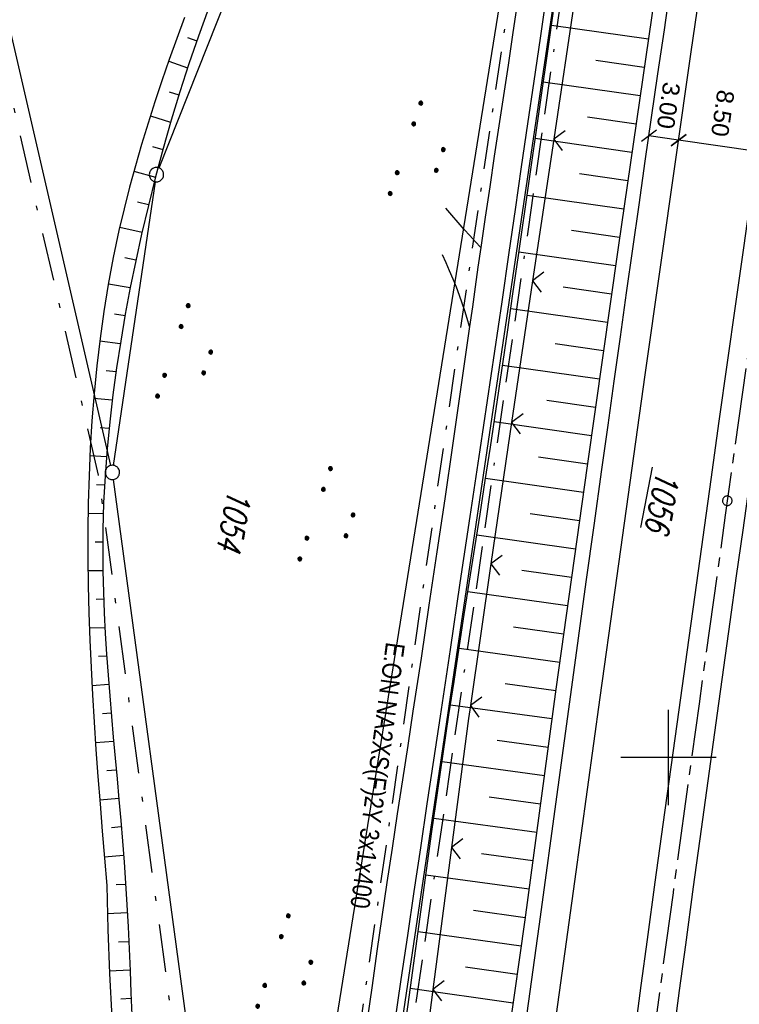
# Model space of a CAD drawing. Extents: x 510526 to 513920, y 467229 to 478797.
# Tile 289 of 467: x 511932 to 512007, y 474674 to 474777. Entities that reach past the tile are written whole.
import ezdxf
from ezdxf.enums import TextEntityAlignment as Align

# ---------------------------------------------------------------- set-up
doc = ezdxf.new("R2010")
doc.units = 0
doc.header["$LTSCALE"] = 10
doc.header["$MEASUREMENT"] = 0
for name, pattern in [('ACAD_ISO16W100', [73, 15, -6.5, 15, -6.5, 15, -7, 1, -7]), ('ACHSE', [5.5, 4, -0.5, 0.5, -0.5]), ('LT00', [0]), ('LT08', [0.42, 0.2, -0.1, 0.02, -0.1])]:
    doc.linetypes.add(name, pattern=pattern)
doc.layers.get('0').update_dxf_attribs({"linetype": 'LT00'})
for name, color, linetype in [('-AX-020', 250, 'ACHSE'), ('-ST-20-1', 250, 'LT00'), ('BAB-KABEL', 220, 'ACAD_ISO16W100'), ('BEMAßUNG', 255, 'Continuous'), ('DFK_AB_FLNR', 7, 'Continuous'), ('DFK_AB_L', 21, 'LT00'), ('DFK_FLUR_NR', 250, 'LT00'), ('DFK_GZPKT', 250, 'LT00'), ('DFK_KATASTER', 250, 'LT00'), ('DFK_NUTZUNG', 250, 'LT00'), ('DFK_TOPO-SYM', 252, 'LT00'), ('GEMEINDEGRENZE', 3, 'LT08'), ('STROM_TEXT', 80, 'Continuous'), ('STROM_UNTER', 80, 'LT08'), ('V90_AFBR_BAB', 250, 'LT00'), ('V90_BOESCH', 250, 'LT00'), ('V90_BOSCHUNG', 250, 'LT00'), ('V90_EINFAHRT', 250, 'LT00'), ('V90_LD_MARK', 250, 'LT00'), ('V90_RASTER', 250, 'LT00'), ('V90_ZAUN', 40, 'LT00')]:
    doc.layers.add(name, color=color, linetype=linetype)
doc.styles.add('Arial', font='ARIAL.TTF')
doc.styles.get("Standard").update_dxf_attribs({"font": 'romans.shx'})
doc.styles.add('Versorgungsltg', font='ARIAL.TTF', dxfattribs={"width": 0.8, "height": 2})

# ---------------------------------------------------------------- blocks, each defined once
blk = doc.blocks.new('SYMB7301')
at = {"color": 0, "linetype": 'ByBlock'}
for p, q in [((-0.128693, 0), (0, 0.128693)), ((0, -0.128693), (-0.128693, 0)), ((0, 0.128693), (0.128693, 0)), ((0.128693, 0), (0, -0.128693)), ((0.000059, -0.009738), (0.000059, 0.009897)), ((-0.00901, -0.004339), (-0.002225, -0.009749))]:
    blk.add_line(p, q, dxfattribs=at)
for points in [[(-0.002225, 0.009749), (-0.00901, 0.004339), (-0.00901, -0.004339)], [(0.01, 0), (0.006235, 0.007818), (-0.002225, 0.009749)], [(-0.002225, -0.009749), (0.006235, -0.007818), (0.01, 0)]]:
    blk.add_lwpolyline(points, dxfattribs=at)
blk = doc.blocks.new('SYMB7010')
at = {"color": 0, "linetype": 'ByBlock'}
for points in [[(-0.031408, 0.499213), (-0.093728, 0.49134), (-0.15457, 0.475719), (-0.212975, 0.452595), (-0.268021, 0.422333), (-0.31884, 0.385411), (-0.36463, 0.342411), (-0.40467, 0.29401), (-0.438329, 0.240973), (-0.465074, 0.184136), (-0.484486, 0.124395), (-0.496256, 0.062692), (-0.5002, 0)], [(-0.5002, 0), (-0.496256, -0.062692), (-0.484486, -0.124395), (-0.465075, -0.184136), (-0.438329, -0.240973), (-0.404671, -0.29401), (-0.36463, -0.342411), (-0.31884, -0.385411), (-0.268021, -0.422333), (-0.212975, -0.452595), (-0.154571, -0.475719), (-0.093728, -0.49134), (-0.031408, -0.499213), (0.031408, -0.499213)], [(0.5002, 0), (0.496256, 0.062692), (0.484485, 0.124395), (0.465074, 0.184136), (0.438329, 0.240973), (0.40467, 0.29401), (0.36463, 0.342411), (0.31884, 0.385411), (0.268021, 0.422333), (0.212975, 0.452595), (0.15457, 0.475719), (0.093728, 0.49134), (0.031408, 0.499213), (-0.031408, 0.499213)], [(0.031408, -0.499213), (0.093728, -0.491341), (0.15457, -0.475719), (0.212975, -0.452595), (0.268021, -0.422333), (0.31884, -0.385411), (0.36463, -0.342411), (0.404671, -0.294011), (0.438329, -0.240974), (0.465075, -0.184136), (0.484486, -0.124395), (0.496256, -0.062692), (0.500201, 0)]]:
    blk.add_lwpolyline(points, dxfattribs=at)
blk = doc.blocks.new('SYMB0002')
at = {"color": 0, "linetype": 'ByBlock'}
for points in [[(-0.031395, 0.499013), (-0.093691, 0.491144), (-0.154509, 0.475528), (-0.21289, 0.452414), (-0.267913, 0.422164), (-0.318712, 0.385257), (-0.364484, 0.342274), (-0.404509, 0.293893), (-0.438154, 0.240877), (-0.464888, 0.184062), (-0.484292, 0.124345), (-0.496058, 0.062667), (-0.5, 0)], [(-0.5, 0), (-0.496058, -0.062667), (-0.484292, -0.124345), (-0.464888, -0.184062), (-0.438154, -0.240877), (-0.404509, -0.293893), (-0.364485, -0.342274), (-0.318712, -0.385257), (-0.267914, -0.422164), (-0.21289, -0.452414), (-0.154509, -0.475529), (-0.093691, -0.491144), (-0.031395, -0.499014), (0.031395, -0.499014)], [(0.5, 0), (0.496057, 0.062667), (0.484292, 0.124345), (0.464888, 0.184062), (0.438153, 0.240877), (0.404509, 0.293893), (0.364484, 0.342274), (0.318712, 0.385257), (0.267913, 0.422164), (0.21289, 0.452414), (0.154509, 0.475528), (0.093691, 0.491144), (0.031395, 0.499013), (-0.031395, 0.499013)], [(0.031395, -0.499014), (0.093691, -0.491144), (0.154509, -0.475529), (0.21289, -0.452414), (0.267914, -0.422164), (0.318712, -0.385257), (0.364485, -0.342274), (0.404509, -0.293893), (0.438154, -0.240877), (0.464889, -0.184062), (0.484292, -0.124345), (0.496058, -0.062667), (0.5, 0)]]:
    blk.add_lwpolyline(points, dxfattribs=at)
blk = doc.blocks.new('SYMB0024')
at = {"color": 0, "linetype": 'ByBlock'}
for p, q in [((-0.5, 0.5), (0, 0)), ((0, 0), (0.5, 0.5))]:
    blk.add_line(p, q, dxfattribs=at)
blk = doc.blocks.new('_Oblique')
at = {"color": 0, "linetype": 'ByBlock', "lineweight": -2}
blk.add_line((-0.5, -0.5), (0.5, 0.5), dxfattribs=at)
blk = doc.blocks.new('SYMB7111')
at = {"color": 0, "linetype": 'ByBlock'}
for p, q in [((-0.125, 0.172895), (-0.125, 0.207105)), ((-0.12, 0.209164), (-0.12, 0.170836)), ((-0.115, 0.170204), (-0.115, 0.209796)), ((-0.11, 0.209164), (-0.11, 0.170836)), ((-0.105, 0.172895), (-0.105, 0.207105)), ((0.105, 0.172895), (0.105, 0.207105)), ((0.11, 0.209164), (0.11, 0.170836)), ((0.115, 0.170204), (0.115, 0.209796)), ((0.12, 0.209164), (0.12, 0.170836)), ((0.125, 0.172895), (0.125, 0.207105)), ((-0.13, 0.202919), (-0.13, 0.177081)), ((-0.1, 0.202919), (-0.1, 0.177081)), ((-0.095, 0.189874), (-0.095, 0.190146)), ((0.1, 0.202919), (0.1, 0.177081)), ((0.13, 0.202919), (0.13, 0.177081)), ((0.135, 0.189874), (0.135, 0.190146)), ((-0.515, -0.177081), (-0.515, -0.202919)), ((-0.51, -0.207105), (-0.51, -0.172895)), ((-0.505, -0.170836), (-0.505, -0.209164)), ((-0.5, -0.209796), (-0.5, -0.170204)), ((-0.495, -0.170836), (-0.495, -0.209164)), ((-0.49, -0.207105), (-0.49, -0.172895)), ((-0.485, -0.177081), (-0.485, -0.202919)), ((-0.48, -0.190126), (-0.48, -0.189854)), ((-0.285, -0.177081), (-0.285, -0.202919)), ((-0.28, -0.207105), (-0.28, -0.172895)), ((-0.275, -0.170836), (-0.275, -0.209164)), ((-0.27, -0.209796), (-0.27, -0.170204)), ((-0.265, -0.170836), (-0.265, -0.209164)), ((-0.26, -0.207105), (-0.26, -0.172895)), ((-0.255, -0.177081), (-0.255, -0.202919)), ((-0.25, -0.190126), (-0.25, -0.189854)), ((0.255, -0.177081), (0.255, -0.202919)), ((0.26, -0.207105), (0.26, -0.172895)), ((0.265, -0.170836), (0.265, -0.209164)), ((0.27, -0.209796), (0.27, -0.170204)), ((0.275, -0.170836), (0.275, -0.209164)), ((0.28, -0.207105), (0.28, -0.172895)), ((0.285, -0.177081), (0.285, -0.202919)), ((0.29, -0.190126), (0.29, -0.189854)), ((0.485, -0.177081), (0.485, -0.202919)), ((0.49, -0.207105), (0.49, -0.172895)), ((0.495, -0.170836), (0.495, -0.209164)), ((0.5, -0.209796), (0.5, -0.170204)), ((0.505, -0.170836), (0.505, -0.209164)), ((0.51, -0.207105), (0.51, -0.172895)), ((0.515, -0.177081), (0.515, -0.202919)), ((0.52, -0.190126), (0.52, -0.189854))]:
    blk.add_line(p, q, dxfattribs=at)
for points in [[(-0.095, 0.19), (-0.096981, 0.198678), (-0.10253, 0.205637), (-0.11055, 0.209499), (-0.11945, 0.209499), (-0.12747, 0.205637), (-0.133019, 0.198678), (-0.135, 0.19), (-0.133019, 0.181322), (-0.12747, 0.174363), (-0.11945, 0.170501), (-0.11055, 0.170501), (-0.10253, 0.174363), (-0.096981, 0.181322), (-0.095, 0.19)], [(0.135, 0.19), (0.133019, 0.198678), (0.12747, 0.205637), (0.11945, 0.209499), (0.11055, 0.209499), (0.10253, 0.205637), (0.096981, 0.198678), (0.095, 0.19), (0.096981, 0.181322), (0.10253, 0.174363), (0.11055, 0.170501), (0.11945, 0.170501), (0.12747, 0.174363), (0.133019, 0.181322), (0.135, 0.19)], [(-0.48, -0.19), (-0.481981, -0.181322), (-0.48753, -0.174363), (-0.49555, -0.170501), (-0.50445, -0.170501), (-0.51247, -0.174363), (-0.518019, -0.181322), (-0.52, -0.19), (-0.518019, -0.198678), (-0.51247, -0.205637), (-0.50445, -0.209499), (-0.49555, -0.209499), (-0.48753, -0.205637), (-0.481981, -0.198678), (-0.48, -0.19)], [(-0.25, -0.19), (-0.251981, -0.181322), (-0.25753, -0.174363), (-0.26555, -0.170501), (-0.27445, -0.170501), (-0.28247, -0.174363), (-0.288019, -0.181322), (-0.29, -0.19), (-0.288019, -0.198678), (-0.28247, -0.205637), (-0.27445, -0.209499), (-0.26555, -0.209499), (-0.25753, -0.205637), (-0.251981, -0.198678), (-0.25, -0.19)], [(0.29, -0.19), (0.288019, -0.181322), (0.28247, -0.174363), (0.27445, -0.170501), (0.26555, -0.170501), (0.25753, -0.174363), (0.251981, -0.181322), (0.25, -0.19), (0.251981, -0.198678), (0.25753, -0.205637), (0.26555, -0.209499), (0.27445, -0.209499), (0.28247, -0.205637), (0.288019, -0.198678), (0.29, -0.19)], [(0.52, -0.19), (0.518019, -0.181322), (0.51247, -0.174363), (0.50445, -0.170501), (0.49555, -0.170501), (0.48753, -0.174363), (0.481981, -0.181322), (0.48, -0.19), (0.481981, -0.198678), (0.48753, -0.205637), (0.49555, -0.209499), (0.50445, -0.209499), (0.51247, -0.205637), (0.518019, -0.198678), (0.52, -0.19)]]:
    blk.add_lwpolyline(points, dxfattribs=at)

msp = doc.modelspace()

# ---------------------------------------------------------------- linework, layer by layer
at = {"layer": '-AX-020', "ltscale": 0.2, "flags": 128}
msp.add_lwpolyline([(513881.72, 478796.97), (513877.87, 478787.35), (513870.37, 478768.8), (513862.79, 478750.28), (513855.14, 478731.79), (513847.41, 478713.32), (513839.61, 478694.89), (513831.74, 478676.49), (513823.79, 478658.13), (513815.77, 478639.79), (513807.68, 478621.49), (513799.51, 478603.22), (513791.27, 478584.98), (513782.96, 478566.77), (513774.58, 478548.6), (513766.12, 478530.46), (513757.59, 478512.36), (513748.99, 478494.29), (513740.31, 478476.25), (513731.57, 478458.25), (513722.75, 478440.29), (513713.86, 478422.36), (513704.9, 478404.46), (513695.86, 478386.6), (513686.76, 478368.78), (513677.58, 478351), (513668.34, 478333.25), (513659.02, 478315.54), (513649.63, 478297.86), (513640.17, 478280.23), (513630.64, 478262.63), (513621.04, 478245.07), (513611.37, 478227.54), (513601.63, 478210.06), (513591.82, 478192.62), (513586.74, 478183.65), (513576.83, 478166.26), (513566.85, 478148.92), (513556.8, 478131.61), (513546.69, 478114.34), (513536.51, 478097.1), (513526.28, 478079.91), (513515.99, 478062.74), (513505.64, 478045.61), (513495.23, 478028.52), (513484.78, 478011.45), (513474.27, 477994.42), (513463.71, 477977.42), (513453.11, 477960.45), (513442.46, 477943.5), (513431.76, 477926.59), (513421.03, 477909.7), (513410.25, 477892.84), (513399.43, 477876), (513388.58, 477859.18), (513377.69, 477842.39), (513366.77, 477825.62), (513355.82, 477808.87), (513344.83, 477792.14), (513333.82, 477775.43), (513322.78, 477758.74), (513311.72, 477742.06), (513300.63, 477725.4), (513289.52, 477708.75), (513278.39, 477692.12), (513267.24, 477675.5), (513256.08, 477658.89), (513244.9, 477642.29), (513233.71, 477625.7), (513222.5, 477609.12), (513211.29, 477592.54), (513200.07, 477575.97), (513188.84, 477559.41), (513177.6, 477542.84), (513166.37, 477526.28), (513154.8, 477509.24), (513142.5, 477491.11), (513130.2, 477472.99), (513117.9, 477454.86), (513105.61, 477436.73), (513093.33, 477418.59), (513081.06, 477400.44), (513068.81, 477382.28), (513056.57, 477364.12), (513044.34, 477345.94), (513032.14, 477327.75), (513019.96, 477309.55), (513007.8, 477291.33), (512995.67, 477273.09), (512983.57, 477254.83), (512971.49, 477236.55), (512959.45, 477218.25), (512947.45, 477199.93), (512935.48, 477181.58), (512923.55, 477163.21), (512911.66, 477144.81), (512899.82, 477126.38), (512888.03, 477107.93), (512876.28, 477089.44), (512864.58, 477070.92), (512852.94, 477052.36), (512841.35, 477033.77), (512829.82, 477015.15), (512818.35, 476996.49), (512806.94, 476977.79), (512795.6, 476959.05), (512789.64, 476949.14), (512778.41, 476930.34), (512767.24, 476911.5), (512756.13, 476892.61), (512745.1, 476873.69), (512734.14, 476854.72), (512723.25, 476835.72), (512712.42, 476816.68), (512701.67, 476797.59), (512690.98, 476778.47), (512680.37, 476759.31), (512669.82, 476740.11), (512659.35, 476720.87), (512648.95, 476701.6), (512638.61, 476682.28), (512628.35, 476662.93), (512618.16, 476643.54), (512608.04, 476624.11), (512597.99, 476604.65), (512588.01, 476585.15), (512578.1, 476565.61), (512568.26, 476546.04), (512558.5, 476526.43), (512548.8, 476506.79), (512539.18, 476487.11), (512529.63, 476467.4), (512520.15, 476447.65), (512510.75, 476427.87), (512501.42, 476408.05), (512492.16, 476388.2), (512482.97, 476368.31), (512473.85, 476348.4), (512464.81, 476328.44), (512455.84, 476308.46), (512446.94, 476288.44), (512438.12, 476268.39), (512429.37, 476248.31), (512420.69, 476228.2), (512412.09, 476208.05), (512403.56, 476187.88), (512395.11, 476167.67), (512386.72, 476147.43), (512378.42, 476127.17), (512370.18, 476106.87), (512362.02, 476086.54), (512353.94, 476066.18), (512345.92, 476045.79), (512337.99, 476025.38), (512330.13, 476004.93), (512322.34, 475984.46), (512314.63, 475963.96), (512306.99, 475943.43), (512299.43, 475922.87), (512291.94, 475902.28), (512284.53, 475881.67), (512277.19, 475861.03), (512269.93, 475840.36), (512262.74, 475819.67), (512255.63, 475798.95), (512248.6, 475778.21), (512241.64, 475757.44), (512234.76, 475736.64), (512227.95, 475715.82), (512221.22, 475694.97), (512214.57, 475674.11), (512207.99, 475653.21), (512201.49, 475632.29), (512200.13, 475627.89), (512194.28, 475608.79), (512188.5, 475589.67), (512182.78, 475570.54), (512177.14, 475551.38), (512171.56, 475532.2), (512166.05, 475513.01), (512160.62, 475493.79), (512155.26, 475474.55), (512149.97, 475455.29), (512148.09, 475448.36), (512142.91, 475429.07), (512137.8, 475409.77), (512132.78, 475390.44), (512127.83, 475371.09), (512122.96, 475351.72), (512118.16, 475332.33), (512113.45, 475312.92), (512108.81, 475293.5), (512104.25, 475274.06), (512099.76, 475254.59), (512095.36, 475235.11), (512091.03, 475215.62), (512086.78, 475196.1), (512082.61, 475176.57), (512078.52, 475157.02), (512074.51, 475137.46), (512070.57, 475117.88), (512066.72, 475098.28), (512063.24, 475080.25), (512059.53, 475060.62), (512055.9, 475040.98), (512052.34, 475021.33), (512048.86, 475001.67), (512045.44, 474981.99), (512042.08, 474962.3), (512038.79, 474942.6), (512035.56, 474922.89), (512032.39, 474903.18), (512029.27, 474883.45), (512026.2, 474863.71), (512023.18, 474843.97), (512020.21, 474824.22), (512017.28, 474804.47), (512014.39, 474784.7), (512011.54, 474764.94), (512008.73, 474745.16), (512005.95, 474725.39), (512003.2, 474705.61), (512000.47, 474685.82), (511997.78, 474666.03), (511995.1, 474646.24), (511992.44, 474626.45), (511989.8, 474606.65), (511987.17, 474586.85), (511984.55, 474567.05), (511981.94, 474547.25), (511979.34, 474527.45), (511976.74, 474507.69), (511975.13, 474495.38), (511973.48, 474482.82), (511971.82, 474470.25), (511970.17, 474457.69), (511968.51, 474445.13), (511966.84, 474432.57), (511965.15, 474420.02), (511963.46, 474407.46), (511961.75, 474394.91), (511960.03, 474382.35), (511958.28, 474369.81), (511956.52, 474357.26), (511954.73, 474344.72), (511952.92, 474332.18), (511951.08, 474319.64), (511949.21, 474307.11), (511947.31, 474294.58), (511945.38, 474282.06), (511943.41, 474269.55), (511941.4, 474257.04), (511939.35, 474244.53), (511937.27, 474232.04), (511935.14, 474219.55), (511932.96, 474207.07), (511930.74, 474194.59), (511928.46, 474182.13), (511926.14, 474169.68), (511923.76, 474157.23), (511921.32, 474144.8), (511918.83, 474132.38), (511916.28, 474119.97), (511913.66, 474107.57), (511910.98, 474095.19), (511908.24, 474082.82), (511905.43, 474070.46), (511902.54, 474058.13), (511899.59, 474045.81), (511896.56, 474033.5), (511893.47, 474021.26), (511890.29, 474009), (511887.03, 473996.75), (511883.7, 473984.53), (511880.29, 473972.33), (511876.8, 473960.15), (511873.23, 473947.99), (511869.59, 473935.86), (511865.87, 473923.74), (511862.08, 473911.66), (511858.21, 473899.59), (511854.26, 473887.55), (511850.24, 473875.54), (511846.14, 473863.55), (511841.96, 473851.59), (511837.71, 473839.65), (511833.39, 473827.75), (511828.99, 473815.86), (511824.51, 473804.01), (511819.96, 473792.19), (511815.33, 473780.39), (511810.64, 473768.63), (511805.86, 473756.89), (511801.02, 473745.18), (511796.09, 473733.51), (511791.1, 473721.87), (511786.03, 473710.25), (511780.89, 473698.68), (511775.67, 473687.13), (511770.39, 473675.61), (511765.03, 473664.13), (511759.6, 473652.69), (511754.09, 473641.28), (511748.51, 473629.9), (511742.87, 473618.56), (511737.15, 473607.25), (511731.36, 473595.99), (511725.49, 473584.75), (511719.56, 473573.56), (511713.56, 473562.4), (511707.48, 473551.28), (511701.34, 473540.2), (511695.13, 473529.16), (511688.84, 473518.16), (511682.49, 473507.2), (511676.07, 473496.28), (511669.58, 473485.39), (511663.02, 473474.55), (511656.39, 473463.76), (511649.7, 473453), (511642.94, 473442.29), (511636.1, 473431.62), (511629.21, 473420.99), (511622.24, 473410.41), (511615.21, 473399.87), (511608.11, 473389.37), (511600.95, 473378.92), (511593.72, 473368.52), (511586.42, 473358.16), (511579.06, 473347.85), (511571.64, 473337.58), (511564.15, 473327.36), (511556.59, 473317.19), (511548.97, 473307.07), (511541.29, 473297), (511533.54, 473286.97), (511525.74, 473276.99), (511517.86, 473267.07), (511509.93, 473257.19), (511501.93, 473247.36), (511493.87, 473237.58), (511485.75, 473227.86), (511477.57, 473218.19), (511475.55, 473215.81), (511467.29, 473206.2), (511458.98, 473196.64), (511450.61, 473187.13), (511442.18, 473177.67), (511433.71, 473168.25), (511425.19, 473158.87), (511416.62, 473149.54), (511408.01, 473140.24), (511399.37, 473130.98), (511390.68, 473121.76), (511381.96, 473112.57), (511373.2, 473103.41), (511364.42, 473094.28), (511355.61, 473085.17), (511346.77, 473076.1), (511337.91, 473067.04), (511329.03, 473058), (511320.13, 473048.99), (511311.22, 473039.98), (511302.29, 473031), (511293.34, 473022.02), (511284.39, 473013.05), (511275.44, 473004.09), (511266.47, 472995.14), (511255.91, 472984.59), (511236.79, 472965.5), (511230.18, 472958.9), (511223.57, 472952.29), (511216.96, 472945.68), (511210.37, 472939.06), (511203.78, 472932.43), (511197.22, 472925.79), (511190.66, 472919.13), (511184.13, 472912.44), (511177.62, 472905.74), (511171.14, 472899.01), (511164.68, 472892.25), (511158.26, 472885.46), (511151.88, 472878.64), (511145.53, 472871.79), (511139.22, 472864.89), (511132.96, 472857.96), (511126.75, 472850.98), (511120.58, 472843.95), (511114.48, 472836.88), (511109.32, 472830.82), (511103.32, 472823.65), (511097.39, 472816.44), (511091.51, 472809.17), (511085.7, 472801.85), (511079.95, 472794.49), (511074.26, 472787.07), (511068.64, 472779.61), (511063.08, 472772.1), (511057.59, 472764.54), (511052.16, 472756.93), (511046.8, 472749.28), (511041.5, 472741.58), (511036.27, 472733.84), (511031.1, 472726.05), (511026.01, 472718.22), (511020.98, 472710.35), (511016.01, 472702.43), (511011.12, 472694.47), (511006.29, 472686.47), (511001.53, 472678.43), (510996.84, 472670.35), (510992.22, 472662.22), (510987.67, 472654.06), (510983.19, 472645.86), (510978.78, 472637.62), (510974.44, 472629.35), (510970.17, 472621.04), (510965.98, 472612.69), (510961.85, 472604.3), (510957.8, 472595.88), (510953.82, 472587.43), (510949.91, 472578.94), (510946.07, 472570.42), (510942.31, 472561.87), (510938.62, 472553.28), (510935.01, 472544.67), (510931.46, 472536.02), (510928, 472527.34), (510924.6, 472518.64), (510921.29, 472509.9), (510918.04, 472501.14), (510914.87, 472492.35), (510911.78, 472483.53), (510908.76, 472474.69), (510905.82, 472465.82), (510902.96, 472456.92), (510900.17, 472448), (510897.45, 472439.06), (510894.82, 472430.1), (510892.26, 472421.11), (510889.78, 472412.1), (510887.37, 472403.07), (510885.04, 472394.02), (510882.79, 472384.95), (510880.62, 472375.87), (510878.53, 472366.76), (510876.51, 472357.64), (510874.57, 472348.49), (510872.71, 472339.34), (510870.93, 472330.16), (510869.23, 472320.98), (510867.6, 472311.77), (510866.06, 472302.56), (510864.59, 472293.33), (510863.2, 472284.09), (510861.89, 472274.84), (510860.67, 472265.57), (510859.52, 472256.3), (510858.45, 472247.02), (510857.45, 472237.73), (510856.54, 472228.43), (510855.71, 472219.12), (510854.96, 472209.81), (510854.29, 472200.49), (510853.7, 472191.16), (510853.18, 472181.83), (510852.75, 472172.5), (510852.4, 472163.16), (510852.13, 472153.82), (510851.93, 472144.48), (510851.82, 472135.13), (510851.79, 472125.79), (510851.84, 472116.44), (510851.96, 472107.1), (510852.01, 472104.71), (510852.24, 472095.37), (510852.54, 472086.03), (510852.93, 472076.69), (510853.39, 472067.36), (510853.92, 472058.03), (510854.53, 472048.71), (510855.21, 472039.39), (510855.96, 472030.07), (510856.78, 472020.77), (510857.67, 472011.46), (510858.63, 472002.17), (510859.65, 471992.88), (510860.73, 471983.6), (510861.88, 471974.33), (510863.09, 471965.06), (510864.36, 471955.8), (510865.69, 471946.55), (510867.08, 471937.31), (510868.53, 471928.08), (510870.02, 471918.86), (510871.58, 471909.64), (510873.18, 471900.44), (510874.84, 471891.24), (510876.54, 471882.05), (510878.3, 471872.88), (510880.1, 471863.71), (510881.95, 471854.55), (510883.84, 471845.4), (510885.78, 471836.26), (510887.76, 471827.12), (510889.78, 471818), (510891.83, 471808.88), (510893.93, 471799.78), (510896.06, 471790.68), (510898.23, 471781.59), (510900.44, 471772.51), (510902.67, 471763.44), (510904.94, 471754.37), (510907.24, 471745.32), (510909.57, 471736.27), (510911.93, 471727.22), (510914.31, 471718.19), (510916.72, 471709.16), (510919.15, 471700.14), (510921.61, 471691.12), (510924.09, 471682.11), (510926.59, 471673.11), (510929.1, 471664.11), (510931.64, 471655.12), (510934.19, 471646.13), (510936.76, 471637.14), (510939.34, 471628.16), (510941.94, 471619.19), (510944.55, 471610.22), (510947.17, 471601.25), (510949.8, 471592.28), (510952.43, 471583.31), (510955.08, 471574.35), (510957.73, 471565.39), (510960.38, 471556.43), (510963.04, 471547.47), (510967.7, 471531.77), (510970.25, 471523.2), (510975.26, 471506.32), (510980.27, 471489.44), (510985.27, 471472.57), (510990.27, 471455.68), (510995.25, 471438.8), (511000.21, 471421.91), (511005.16, 471405.01), (511010.09, 471388.11), (511014.99, 471371.2), (511019.86, 471354.28), (511024.7, 471337.36), (511029.51, 471320.42), (511034.28, 471303.47), (511039.01, 471286.52), (511043.7, 471269.55), (511048.34, 471252.56), (511052.93, 471235.57), (511057.46, 471218.56), (511061.95, 471201.53), (511066.37, 471184.49), (511070.73, 471167.43), (511075.02, 471150.36), (511079.24, 471133.27), (511083.39, 471116.16), (511086.57, 471102.84), (511090.59, 471085.7), (511094.53, 471068.54), (511098.39, 471051.37), (511102.17, 471034.17), (511105.87, 471016.96), (511109.5, 470999.73), (511113.05, 470982.49), (511116.52, 470965.23), (511119.91, 470947.95), (511123.22, 470930.66), (511126.45, 470913.36), (511129.61, 470896.04), (511132.69, 470878.7), (511135.68, 470861.35), (511138.6, 470843.99), (511141.44, 470826.62), (511144.2, 470809.23), (511146.88, 470791.83), (511149.49, 470774.42), (511152.01, 470757), (511154.45, 470739.56), (511156.82, 470722.12), (511159.1, 470704.66), (511161.31, 470687.19), (511163.44, 470669.72), (511165.49, 470652.23), (511165.64, 470650.9), (511167.87, 470631.02), (511170.03, 470611.14), (511172.1, 470591.25), (511174.1, 470571.35), (511176.01, 470551.44), (511177.85, 470531.52), (511179.53, 470512.55), (511180.88, 470496.34), (511182.16, 470480.14), (511183.36, 470463.92), (511184.48, 470447.7), (511185.52, 470431.48), (511186.48, 470415.25), (511187.36, 470399.01), (511188.16, 470382.77), (511188.88, 470366.53), (511189.52, 470350.29), (511190.08, 470334.04), (511190.56, 470317.79), (511190.96, 470301.53), (511191.28, 470285.28), (511191.52, 470269.02), (511191.68, 470252.76), (511191.76, 470236.51), (511191.77, 470220.25), (511191.69, 470203.99), (511191.53, 470187.73), (511191.29, 470171.47), (511191.24, 470169.01), (511190.91, 470152.75), (511190.5, 470136.5), (511190.02, 470120.25), (511189.47, 470104), (511188.85, 470087.75), (511188.17, 470071.51), (511187.43, 470055.27), (511186.63, 470039.03), (511185.78, 470022.79), (511184.88, 470006.56), (511183.93, 469990.33), (511182.94, 469974.1), (511181.91, 469957.87), (511180.85, 469941.65), (511179.74, 469925.43), (511178.61, 469909.21), (511177.46, 469892.99), (511176.28, 469876.78), (511175.08, 469860.56), (511173.86, 469844.35), (511172.63, 469828.14), (511171.39, 469811.93), (511170.14, 469795.72), (511168.85, 469778.99), (511030.96, 467993.35), (511029.42, 467973.41), (511027.88, 467953.47), (511026.35, 467933.52), (511024.83, 467913.58), (511023.32, 467893.64), (511021.83, 467873.7), (511020.35, 467853.75), (511018.9, 467833.8), (511017.47, 467813.85), (511016.06, 467793.9), (511014.69, 467773.95), (511013.35, 467754), (511012.05, 467734.04), (511010.78, 467714.08), (511009.56, 467694.12), (511008.38, 467674.15), (511007.25, 467654.18), (511006.18, 467634.21), (511005.15, 467614.24), (511004.19, 467594.26), (511003.28, 467574.28), (511002.44, 467554.3), (511001.67, 467534.31), (511000.96, 467514.33), (511000.33, 467494.34), (510999.77, 467474.34), (510999.56, 467465.71), (510999.11, 467445.71), (510998.75, 467425.72), (510998.46, 467405.72), (510998.26, 467385.72), (510998.14, 467365.72), (510998.09, 467345.72), (510998.13, 467325.72), (510998.24, 467305.72), (510998.44, 467285.72), (510998.71, 467265.72), (510999.07, 467245.73), (510999.43, 467229.16)], dxfattribs=at)
at = {"layer": 'BAB-KABEL', "ltscale": 0.03, "flags": 128}
msp.add_lwpolyline([(513339.84, 477816.32), (513312.27, 477774.65), (513284.67, 477733), (513252.5, 477694.41), (513223.88, 477653.5), (513195.8, 477612.12), (513167.63, 477570.87), (513139.88, 477529.3), (513111.79, 477487.92), (513083.81, 477446.45), (513055.84, 477404.98), (513022.49, 477355.03), (513000.51, 477321.52), (512973.12, 477279.62), (512945.42, 477237.87), (512917.58, 477196.22), (512879.16, 477137.5), (512858.34, 477103.22), (512837.39, 477068.95), (512811.45, 477026.06), (512784.2, 476983.9), (512756.65, 476941.56), (512731.12, 476898.63), (512706.39, 476854.96), (512681.95, 476811.1), (512658.87, 476770.39), (512633.74, 476723.05), (512609.82, 476678.97), (512586.03, 476634.72), (512574.46, 476609.04), (512565.77, 476584.24), (512545.21, 476542.92), (512523.45, 476497.74), (512501.77, 476452.47), (512480.25, 476407.17), (512458.85, 476361.79), (512438.56, 476315.94), (512418.18, 476270.12), (512378.72, 476177.83), (512359.89, 476131.36), (512341.35, 476084.78), (512322.58, 476038.31), (512304.82, 475991.34), (512287.68, 475944.24), (512270.28, 475897.17), (512254.12, 475849.7), (512237.77, 475802.28), (512221.53, 475754.82), (512205.86, 475707.19), (512190.78, 475659.38), (512175.78, 475611.52), (512161.52, 475563.42), (512145.69, 475515.8), (512137.73, 475496.07), (512130.63, 475467.92), (512119.03, 475418.91), (512105.58, 475370.55), (512100.73, 475351.1), (512084.18, 475320.51), (512082.62, 475318.67), (512071.99, 475296.24), (512062.06, 475264.37), (512059.32, 475232.9), (512061.87, 475193.18), (512054.82, 475143.1), (512045.69, 475099.99), (512036.29, 475050.9), (512027.27, 475001.72), (512018.22, 474952.55), (512008.9, 474903.42), (512000.14, 474854.23), (511992.36, 474804.85), (511985.27, 474755.37), (511977.39, 474700.85), (511969.41, 474646.42), (511966.53, 474615.2), (511972.8, 474604.79), (511970.05, 474596.16), (511959.57, 474586.37), (511941.91, 474517.48), (511936.85, 474477.77), (511926.66, 474399.73), (511919.97, 474355.38), (511910.09, 474296.61), (511899.45, 474238.13), (511883.78, 474152.68), (511870.29, 474094), (511857.13, 474053.88), (511852.78, 474012.45), (511853.17, 473966.86), (511852.49, 473957.15), (511851.31, 473949.66), (511841.69, 473942.06), (511825.82, 473895.23), (511826.65, 473894.12), (511810.9, 473851.95), (511793.57, 473805.03), (511775.28, 473758.36), (511755.12, 473712.47), (511734.05, 473667.01), (511712.23, 473621.97), (511689.5, 473577.27), (511665.16, 473533.5), (511639.85, 473490.24), (511612.91, 473448.14), (511601.59, 473431.81), (511558.05, 473366.07), (511514.89, 473306.01), (511484.06, 473267.45), (511450.63, 473224.7), (511393.07, 473164.53), (511363.02, 473132.87), (511308.52, 473076.45), (511275.57, 473040.36), (511243.01, 473009.33), (511235.22, 472986.05), (511231.03, 472981.06), (511075.99, 472813.11), (511070.24, 472807.3), (511057.8, 472797.51), (511038.03, 472769.96), (511010.69, 472730.53), (510983.88, 472687.19), (510959.58, 472643.76), (510934.3, 472604.33), (510904.8, 472574.33), (510913.91, 472558.29), (510911.7, 472550.67), (510911.23, 472549.24), (510895.97, 472514.71), (510882.66, 472477.92), (510872.4, 472460.75), (510857.5, 472432.35), (510836.1, 472381.12), (510836.28, 472368.89), (510832.94, 472355.97), (510830.18, 472332.03), (510848.22, 472325.54), (510838.51, 472271.42), (510831.97, 472215.43), (510830.7, 472169.39), (510828.83, 472118.66), (510829.08, 472067.62), (510833.95, 472011.74), (510842.44, 471951.44), (510849.98, 471906.34), (510856.18, 471866.27), (510867.23, 471812.82), (510879.85, 471762.88), (510891.51, 471713.81), (510903.79, 471665.07), (510916.06, 471616.28), (510929.64, 471568.08), (510950.96, 471501.37), (510971.61, 471429.82), (510974.35, 471422.76), (510989.55, 471366.87), (511004.5, 471314.2), (511016.36, 471270.84), (511026.28, 471232.42), (511039.24, 471184.15), (511056.6, 471116.88), (511065.91, 471078.27), (511077.6, 471030.01), (511089.22, 470981.62), (511098.91, 470932.89), (511107.16, 470884.03), (511116.15, 470835.04), (511125.08, 470786.06), (511133.15, 470736.97), (511137.3, 470706.32), (511129.89, 470689.71), (511129.54, 470684.61), (511132.44, 470671.58), (511143.11, 470670.95), (511145.78, 470638.26), (511151.08, 470588.89), (511155.98, 470539.42), (511159.51, 470489.78), (511162.63, 470440.14), (511165.94, 470390.62), (511167.84, 470340.94), (511167.81, 470291.24), (511167.77, 470272.42), (511169.19, 470243.96), (511168.97, 470223.34), (511163.73, 470203.87), (511151.46, 470170.12), (511152.4, 470145.76), (511161.63, 470107.32), (511162.26, 470078.65), (511157.08, 470021.39), (511153.97, 469975.78), (511150.23, 469924.11), (511146.61, 469878.37), (511141.04, 469826.73), (511133.85, 469745.04), (511131.82, 469700.02), (511128.93, 469655.17), (511125.19, 469595.29), (511130.66, 469554.69), (511130.4, 469544.67), (511121.69, 469477.4)], dxfattribs=at)
at = {"layer": 'BEMAßUNG'}
for p, q in [((512001.06, 474764.69), (511997.95, 474765.14)), ((512009.29, 474763.5), (512001.06, 474764.69))]:
    msp.add_line(p, q, dxfattribs=at)
at = {"layer": 'DFK_AB_L'}
msp.add_line((511995.5, 474830.04), (511968.62, 474649.28), dxfattribs=at)
at = {"layer": 'DFK_KATASTER'}
for p, q in [((511941.52, 474730.59), (511902.92, 474898.09)), ((511990.62, 474830.8), (511961.61, 474650.29)), ((511946.59, 474761.77), (511960.81, 474797.55)), ((511941.8, 474730.6), (511946.2, 474760.33)), ((511949.46, 474672.38), (511941.79, 474729.12))]:
    msp.add_line(p, q, dxfattribs=at)
at = {"layer": 'GEMEINDEGRENZE', "ltscale": 2.5, "flags": 128}
msp.add_lwpolyline([(512449.04, 475402.04), (512420.18, 475407.56), (512394.81, 475414.05), (512349.27, 475430.89), (512332.55, 475438.84), (512267.81, 475490.73), (512251.31, 475522.19), (512242.37, 475555.3), (512229.97, 475584.98), (512227.01, 475610.4), (512238.86, 475661.14), (512275.55, 475791.69), (512297.96, 475860.4), (512299.32, 475864.34), (512322.1, 475898.59), (512340.39, 475931.96), (512366.59, 476019.31), (512318.09, 476028.59), (512312.28, 476031.12), (512305.69, 476033.81), (512287.82, 475996.96), (512243.16, 475928.69), (512232.75, 475919.29), (512200.58, 475820.9), (512193.73, 475799.02), (512174.8, 475704.06), (512153.08, 475591.51), (512137.53, 475520.72), (512131.52, 475505.41), (512079.51, 475365.74), (512045.16, 475285.06), (511996.85, 475193.51), (511968.58, 475139.95), (511923.93, 475031.14), (511909.15, 474966.23), (511901.23, 474898.74), (511940.21, 474729.59), (511948.11, 474671.17), (511959.93, 474649.28), (511949.37, 474579.35), (511923.59, 474424.01), (511922.29, 474397.28), (511902.07, 474265.53), (511883.42, 474171.19), (511840.83, 474046.67), (511811.06, 474002.19), (511789.86, 473974.02), (511738.64, 473910.57), (511734.93, 473905.97), (511711.9, 473880.46), (511676.78, 473841.54), (511661.06, 473825.37), (511656.15, 473820.18), (511647.79, 473811.31), (511604.86, 473771.83), (511589.09, 473758.2), (511554.15, 473690.45), (511530.62, 473670.04), (511510.61, 473640.16), (511417.15, 473647.45), (511399.93, 473617.63), (511399.3, 473598.99), (511391.57, 473572.16), (511385.53, 473532.59), (511382.42, 473506.57), (511379.56, 473490.69), (511376.76, 473467.53), (511377.2, 473446.76), (511375.16, 473429.8), (511374.8, 473404.87), (511375.41, 473387.27), (511377.46, 473378.27), (511379.75, 473364.15), (511381.83, 473342.87), (511384.51, 473307.86), (511383.01, 473292.21), (511378.94, 473272.5), (511363.92, 473241.63), (511343.54, 473221.82), (511333.86, 473218.85), (511320.58, 473208.55), (511312.84, 473198.8), (511304.61, 473186.13), (511295.34, 473174.25), (511276.67, 473143.26), (511247.06, 473107.83), (511220.15, 473075.52), (511209.96, 473060.18), (511192.69, 473040.29), (511159.71, 473009.47), (511137.79, 472985.62), (511138.23, 472997.66), (511133.95, 473001.3), (511127.75, 472996.4), (511117.54, 472978.81), (511095.45, 472960.68), (511068.72, 472945.37), (511062.62, 472935.67), (511054.27, 472932.27), (511004.99, 472918.68), (510993.39, 472905.55), (510985.6, 472889.86), (510969.16, 472866.89), (510956.82, 472847.22), (510952.63, 472840.3), (510942.14, 472834.76), (510925.19, 472825.03), (510922.97, 472827.25), (510875.46, 472874.79), (510825.13, 472925.2), (510821.3, 472929.06), (510869.78, 472985.54), (510927.92, 473053.12), (510935.97, 473062.47), (510982.9, 473117.01), (510983.35, 473117.61), (510990.27, 473126.7), (510995.26, 473137.2), (510997.98, 473148.98), (510999.63, 473159.45), (511014.29, 473252.43)], dxfattribs=at)
at = {"layer": 'STROM_UNTER', "ltscale": 2, "flags": 128}
msp.add_lwpolyline([(512106.83, 475395.45), (512100.58, 475370.65), (512096.59, 475359.47), (512083.84, 475334.33), (512065.07, 475297.36), (512056.81, 475270.55), (512053.26, 475243.94), (512053.98, 475218.37), (512054.85, 475186.75), (512052.45, 475168.78), (512050.17, 475152.95), (512034.95, 475075.22), (512023.85, 475014.47), (512009.04, 474933.58), (511995.08, 474858.82), (511990.72, 474830.75), (511982.93, 474777.15), (511977.71, 474741.75), (511964.51, 474649.99), (511961.19, 474618.19), (511958.97, 474609.71), (511956.3, 474599.66), (511945.52, 474601.67), (511868.65, 474617.78), (511864.09, 474615.85), (511856.83, 474617.22), (511855.03, 474620.31), (511851.48, 474623.06), (511837.52, 474630.75), (511826.16, 474638.94)], dxfattribs=at)
at = {"layer": 'V90_AFBR_BAB'}
for points in [[(512000.51, 474670.8), (512001.16, 474675.57), (512001.81, 474680.35), (512002.63, 474686.42), (512003.46, 474692.49), (512004.29, 474698.57), (512005.13, 474704.64), (512005.8, 474709.43), (512006.46, 474714.22), (512007.13, 474719.01), (512007.81, 474723.8), (512008.48, 474728.59), (512009.17, 474733.56), (512009.87, 474738.53), (512010.57, 474743.51), (512011.27, 474748.48), (512011.97, 474753.45), (512012.65, 474758.22), (512013.34, 474762.98), (512014.03, 474767.75), (512014.72, 474772.52), (512015.41, 474777.29), (512016.11, 474782.18)], [(511971.31, 474672.15), (511971.98, 474676.74), (511972.66, 474681.34), (511973.34, 474685.93), (511974.02, 474690.53), (511974.71, 474695.13), (511975.4, 474699.72), (511976.09, 474704.32), (511977.13, 474711.3), (511978.17, 474718.28), (511979.21, 474725.25), (511980.25, 474732.23), (511981.02, 474737.4), (511981.78, 474742.57), (511982.54, 474747.74), (511983.3, 474752.91), (511983.95, 474757.4), (511984.6, 474761.89), (511985.25, 474766.38), (511985.9, 474770.87), (511986.56, 474775.36), (511987.38, 474780.98)], [(511985.17, 474673.18), (511985.8, 474677.73), (511986.43, 474682.29), (511987.1, 474687.15), (511987.76, 474692.01), (511988.43, 474696.88), (511989.09, 474701.74), (511989.76, 474706.6), (511990.57, 474712.5), (511991.38, 474718.39), (511992.2, 474724.29), (511993.02, 474730.18), (511993.66, 474734.81), (511994.3, 474739.43), (511994.95, 474744.06), (511995.6, 474748.68), (511996.25, 474753.3), (511996.91, 474757.89), (511997.56, 474762.47), (511998.23, 474767.06), (511998.89, 474771.65), (511999.56, 474776.23), (512000.22, 474780.82)], [(511984.21, 474779.49), (511983.65, 474775.72), (511983.17, 474772.54), (511982.69, 474769.35), (511982.2, 474766.17), (511981.72, 474762.99), (511981.25, 474759.8), (511980.78, 474756.62), (511980.31, 474753.43), (511980.02, 474751.36), (511979.73, 474749.3), (511979.44, 474747.23), (511979.14, 474745.16), (511978.55, 474741), (511977.96, 474736.84), (511977.35, 474732.68), (511976.54, 474727.11), (511975.71, 474721.53), (511974.88, 474715.96), (511974.05, 474710.39), (511973.2, 474704.83), (511972.66, 474701.24), (511972.11, 474697.65), (511971.56, 474694.07), (511971.02, 474690.48), (511970.48, 474686.89), (511969.95, 474683.3), (511969.43, 474679.7), (511968.91, 474676.1), (511968.41, 474672.49)], [(512011.33, 474777.81), (512010.47, 474771.77), (512009.61, 474765.73), (512008.75, 474759.69), (512007.89, 474753.65), (512007.02, 474747.52), (512006.16, 474741.38), (512005.29, 474735.25), (512004.43, 474729.11), (512003.59, 474723.08), (512002.75, 474717.05), (512001.91, 474711.02), (512001.07, 474704.99), (512000.24, 474698.97), (511999.41, 474692.95), (511998.58, 474686.92), (511997.75, 474680.9), (511997.1, 474676.08), (511996.45, 474671.26)]]:
    msp.add_lwpolyline(points, dxfattribs=at)
at = {"layer": 'V90_BOESCH'}
for points in [[(512016.84, 474901.17), (512012.99, 474876.18), (512009.2, 474852.48), (512005.79, 474829.47), (512002.1, 474804.27), (511994.71, 474753.42), (511991.48, 474730.55), (511988.2, 474707.15), (511984.95, 474682.96), (511981.66, 474659.77), (511978.25, 474634.28), (511974.91, 474615.73), (511974.84, 474615.44), (511974.75, 474615.15), (511974.66, 474614.87), (511974.61, 474614.59), (511974.63, 474614.32), (511974.71, 474614.08), (511974.85, 474613.86), (511975.04, 474613.64), (511975.24, 474613.43)], [(511972.38, 474671.82), (511972.94, 474675.9), (511973.5, 474679.98), (511974.06, 474684.06), (511974.63, 474688.14), (511975.2, 474692.22), (511975.78, 474696.3), (511976.37, 474700.37), (511976.98, 474704.45), (511977.51, 474707.96), (511978.05, 474711.47), (511978.59, 474714.98), (511979.14, 474718.48), (511979.69, 474721.99), (511980.24, 474725.5), (511980.78, 474729.01), (511981.32, 474732.52), (511981.92, 474736.53), (511982.51, 474740.55), (511983.1, 474744.56), (511983.69, 474748.58), (511984.26, 474752.6), (511985.35, 474760.14), (511986.43, 474767.68), (511987.51, 474775.23), (511988.04, 474778.97)], [(511949.24, 474777.55), (511948.44, 474775.34), (511947.66, 474773.13), (511946.89, 474770.91), (511946.15, 474768.69), (511945.44, 474766.46), (511944.75, 474764.23), (511944.1, 474761.99), (511943.48, 474759.74), (511942.91, 474757.48), (511942.38, 474755.2), (511941.78, 474752.4), (511941.26, 474749.57), (511940.8, 474746.73), (511940.4, 474743.88), (511940.06, 474741.02), (511939.78, 474738.15), (511939.55, 474735.28), (511939.37, 474732.39), (511939.24, 474729.51), (511939.15, 474726.63), (511939.11, 474723.74), (511939.11, 474720.87), (511939.15, 474718.01), (511939.22, 474715.14), (511939.32, 474712.28), (511939.45, 474709.42), (511939.6, 474706.56), (511939.77, 474703.7), (511939.97, 474700.84), (511940.17, 474697.99), (511940.4, 474695.13), (511940.62, 474692.28), (511940.86, 474689.43), (511941.1, 474686.57), (511941.2, 474681.95), (511941.38, 474677.34), (511941.63, 474672.73)], [(511951.78, 474778.47), (511950.71, 474775.58), (511949.7, 474772.67), (511948.75, 474769.74), (511947.85, 474766.79), (511947, 474763.82), (511946.2, 474760.83), (511945.46, 474757.83), (511944.75, 474754.82), (511944.14, 474752.03), (511943.57, 474749.24), (511943.04, 474746.44), (511942.56, 474743.63), (511942.12, 474740.81), (511941.74, 474737.99), (511941.41, 474735.17), (511941.13, 474732.34), (511940.92, 474729.51), (511940.77, 474726.68), (511940.69, 474723.85), (511940.68, 474721.68), (511940.7, 474719.5), (511940.75, 474717.33), (511940.84, 474715.16), (511940.95, 474712.98), (511941.08, 474710.81), (511941.24, 474708.63), (511941.41, 474706.46), (511941.59, 474704.28), (511941.78, 474702.11), (511941.98, 474699.93), (511942.18, 474697.75), (511942.38, 474695.57), (511942.57, 474693.39), (511942.75, 474691.21), (511942.92, 474689.02), (511943.07, 474686.83), (511943.22, 474684.54), (511943.34, 474682.24), (511943.45, 474679.93), (511943.55, 474677.63), (511943.64, 474675.33), (511943.74, 474673.03)]]:
    msp.add_lwpolyline(points, dxfattribs=at)
at = {"layer": 'V90_BOSCHUNG'}
for p, q in [((511997.89, 474775.28), (511987.72, 474776.71)), ((511949.57, 474775.44), (511950.53, 474775.09)), ((511947.6, 474772.95), (511949.56, 474772.26)), ((511997.46, 474772.31), (511992.38, 474773.03)), ((511997.02, 474769.34), (511986.87, 474770.77)), ((511947.63, 474769.76), (511948.65, 474769.42)), ((511945.68, 474767.24), (511947.78, 474766.56)), ((511996.59, 474766.37), (511991.52, 474767.09)), ((511996.16, 474763.4), (511986.02, 474764.84)), ((511945.88, 474764.02), (511946.97, 474763.7)), ((511943.95, 474761.45), (511946.2, 474760.82)), ((511995.73, 474760.43), (511990.66, 474761.15)), ((511995.3, 474757.46), (511985.17, 474758.9)), ((511944.33, 474758.23), (511945.48, 474757.94)), ((511942.46, 474755.57), (511944.8, 474755.05)), ((511994.87, 474754.49), (511989.81, 474755.21)), ((511994.44, 474751.52), (511984.32, 474752.96)), ((511943, 474752.38), (511944.16, 474752.15)), ((511941.27, 474749.63), (511943.57, 474749.24)), ((511994.02, 474748.55), (511988.96, 474749.27)), ((511993.6, 474745.58), (511983.46, 474747.02)), ((511941.9, 474746.48), (511943.02, 474746.32)), ((511940.37, 474743.65), (511942.52, 474743.38)), ((511993.18, 474742.61), (511988.11, 474743.33)), ((511941.04, 474740.54), (511942.07, 474740.43)), ((511992.76, 474739.64), (511982.59, 474741.08)), ((511939.73, 474737.65), (511941.67, 474737.47)), ((511992.34, 474736.67), (511987.25, 474737.39)), ((511991.92, 474733.7), (511981.71, 474735.15)), ((511940.42, 474734.58), (511941.34, 474734.51)), ((511939.33, 474731.63), (511941.07, 474731.53)), ((511991.5, 474730.73), (511986.38, 474731.45)), ((511991.09, 474727.76), (511980.81, 474729.21)), ((511940.04, 474728.59), (511940.87, 474728.56)), ((511939.13, 474725.61), (511940.73, 474725.57)), ((511990.67, 474724.79), (511985.51, 474725.52)), ((511990.25, 474721.82), (511979.89, 474723.28)), ((511939.89, 474722.59), (511940.68, 474722.59)), ((511939.12, 474719.58), (511940.69, 474719.6)), ((511989.84, 474718.85), (511984.63, 474719.58)), ((511939.98, 474716.59), (511940.78, 474716.61)), ((511989.42, 474715.88), (511978.96, 474717.36)), ((511939.27, 474713.57), (511940.91, 474713.62)), ((511989, 474712.9), (511983.75, 474713.65)), ((511988.59, 474709.95), (511978.04, 474711.41)), ((511940.24, 474710.6), (511941.09, 474710.64)), ((511939.54, 474707.55), (511941.31, 474707.66)), ((511988.18, 474706.99), (511982.88, 474707.71)), ((511987.78, 474704.03), (511977.13, 474705.46)), ((511940.64, 474704.61), (511941.56, 474704.67)), ((511939.92, 474701.55), (511941.82, 474701.69)), ((511987.38, 474701.05), (511982.03, 474701.77)), ((511986.98, 474698.08), (511976.25, 474699.52)), ((511941.11, 474698.63), (511942.09, 474698.7)), ((511940.36, 474695.56), (511942.36, 474695.72)), ((511986.58, 474695.11), (511981.2, 474695.83)), ((511986.18, 474692.13), (511975.39, 474693.58)), ((511941.61, 474692.65), (511942.62, 474692.74)), ((511940.85, 474689.57), (511942.86, 474689.75)), ((511985.78, 474689.16), (511980.38, 474689.89)), ((511942.09, 474686.67), (511943.08, 474686.73)), ((511985.38, 474686.19), (511974.56, 474687.64)), ((511941.15, 474683.63), (511943.26, 474683.73)), ((511984.98, 474683.2), (511979.56, 474683.94)), ((511984.56, 474680.22), (511973.74, 474681.72)), ((511942.33, 474680.68), (511943.41, 474680.72)), ((511941.36, 474677.63), (511943.55, 474677.74)), ((511984.14, 474677.23), (511978.73, 474678)), ((511983.72, 474674.26), (511972.92, 474675.79)), ((511942.59, 474674.69), (511943.67, 474674.75))]:
    msp.add_line(p, q, dxfattribs=at)
at = {"layer": 'V90_EINFAHRT'}
for points in [[(511980.31, 474753.43), (511979.73, 474754.05), (511979.15, 474754.68), (511978.58, 474755.31), (511977.93, 474756.05), (511977.29, 474756.81), (511976.66, 474757.57)], [(511979.14, 474745.16), (511978.9, 474745.98), (511978.64, 474746.8), (511978.38, 474747.61), (511978.1, 474748.41), (511977.77, 474749.27), (511977.42, 474750.13), (511977.05, 474750.98), (511976.68, 474751.82), (511976.3, 474752.66)]]:
    msp.add_lwpolyline(points, dxfattribs=at)
at = {"layer": 'V90_LD_MARK'}
msp.add_lwpolyline([(511979.18, 474605.77), (511979.74, 474610.01), (511982.32, 474629.26), (511984.92, 474648.51), (511987.53, 474667.77), (511990.17, 474687.01), (511992.83, 474706.26), (511994.4, 474717.54), (511995.98, 474728.82), (511997.56, 474740.1), (511999.16, 474751.38), (512000.76, 474762.65), (512002.38, 474773.93), (512004, 474785.2), (512005.64, 474796.47), (512007.29, 474807.74), (512008.95, 474819.01), (512010.63, 474830.28), (512012.32, 474841.54), (512014.03, 474852.8), (512015.75, 474864.06), (512017.49, 474875.32), (512019.41, 474887.65)], dxfattribs=at)
at = {"layer": 'V90_RASTER'}
for p, q in [((512000, 474695), (512000, 474705)), ((512005, 474700), (511995, 474700))]:
    msp.add_line(p, q, dxfattribs=at)
at = {"layer": 'V90_ZAUN'}
for p, q in [((511990.16, 474779.62), (511987.96, 474764.78)), ((511987.96, 474764.78), (511985.75, 474749.95)), ((511985.75, 474749.95), (511983.55, 474735.11)), ((511981.38, 474720.27), (511979.23, 474705.42)), ((511977.25, 474690.55), (511975.29, 474675.68))]:
    msp.add_line(p, q, dxfattribs=at)
for points in [[(511983.55, 474735.11), (511983.16, 474732.48), (511981.38, 474720.27)], [(511979.23, 474705.42), (511979.03, 474704.08), (511977.25, 474690.55)], [(511975.29, 474675.68), (511974.72, 474671.31), (511973.25, 474660.82)]]:
    msp.add_lwpolyline(points, dxfattribs=at)

# ---------------------------------------------------------------- block references
at = {"layer": '-ST-20-1', "rotation": 258.929999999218}
msp.add_blockref('SYMB0002', (512006.16, 474726.9), dxfattribs=at)
at = {"layer": 'BEMAßUNG', "xscale": 1.4, "yscale": 1.4, "zscale": 1.4}
for p, rotation in [((511997.95, 474765.14), 171.7331681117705), ((512001.06, 474764.69), 351.7331681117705), ((512001.06, 474764.69), 171.7331681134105)]:
    msp.add_blockref('_Oblique', p, dxfattribs=dict(at, rotation=rotation))
at = {"layer": 'DFK_GZPKT', "xscale": 1.499999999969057, "yscale": 1.5, "zscale": 1.5, "rotation": 251.2881100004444}
for p in [(511946.31, 474761.07), (511941.69, 474729.86)]:
    msp.add_blockref('SYMB7010', p, dxfattribs=at)
at = {"layer": 'DFK_NUTZUNG', "yscale": 10, "zscale": 10, "rotation": 251.28826}
for p, xscale in [((511974.22, 474763.22), 10), ((511949.83, 474741.99), 10), ((511964.75, 474724.92), 9.999999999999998), ((511960.33, 474678.05), 9.999999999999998)]:
    msp.add_blockref('SYMB7111', p, dxfattribs=dict(at, xscale=xscale))
at = {"layer": 'DFK_TOPO-SYM', "xscale": 0.1, "yscale": 0.1, "zscale": 0.1, "rotation": 359.99968}
msp.add_blockref('SYMB7301', (511946.26, 474760.94), dxfattribs=at)
at = {"layer": 'V90_ZAUN', "yscale": 2.099999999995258, "zscale": 2.1}
for p, xscale, rotation in [((511987.96, 474764.78), 2.100000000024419, 261.5426942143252), ((511985.75, 474749.95), 2.100000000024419, 261.5426942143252), ((511983.55, 474735.11), 2.100000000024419, 261.5426942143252), ((511981.38, 474720.27), 2.100000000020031, 261.7422942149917), ((511979.23, 474705.42), 2.100000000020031, 261.7422942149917), ((511977.25, 474690.55), 2.099999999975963, 262.4986342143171), ((511975.29, 474675.68), 2.099999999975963, 262.4986342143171)]:
    msp.add_blockref('SYMB0024', p, dxfattribs=dict(at, xscale=xscale, rotation=rotation))

# ---------------------------------------------------------------- texts
at = {"layer": 'BEMAßUNG', "style": 'Arial'}
for s, p in [('3.00', (511999.47, 474770.86)), ('8.50', (512005.15, 474770.04))]:
    msp.add_text(s, height=1.8, rotation=261.7332, dxfattribs=at).set_placement(p)
at = {"layer": 'DFK_AB_FLNR', "oblique": 13.754, "width": 0.75}
msp.add_text('%%U1056', height=2.5, rotation=259.0065, dxfattribs=at).set_placement((511998.75, 474730.2))
at = {"layer": 'DFK_FLUR_NR', "oblique": 13.754, "width": 0.75}
msp.add_text('1054', height=2.5, rotation=259.0065, dxfattribs=at).set_placement((511953.87, 474728.25))
at = {"layer": 'STROM_TEXT', "style": 'Versorgungsltg', "width": 0.8}
msp.add_text('E.ON NA2XS(F)2Y 3x1x400', height=2, rotation=262.3036, dxfattribs=at).set_placement((511968.51, 474698.23), align=Align.CENTER)

doc.saveas('drawing.dxf')
